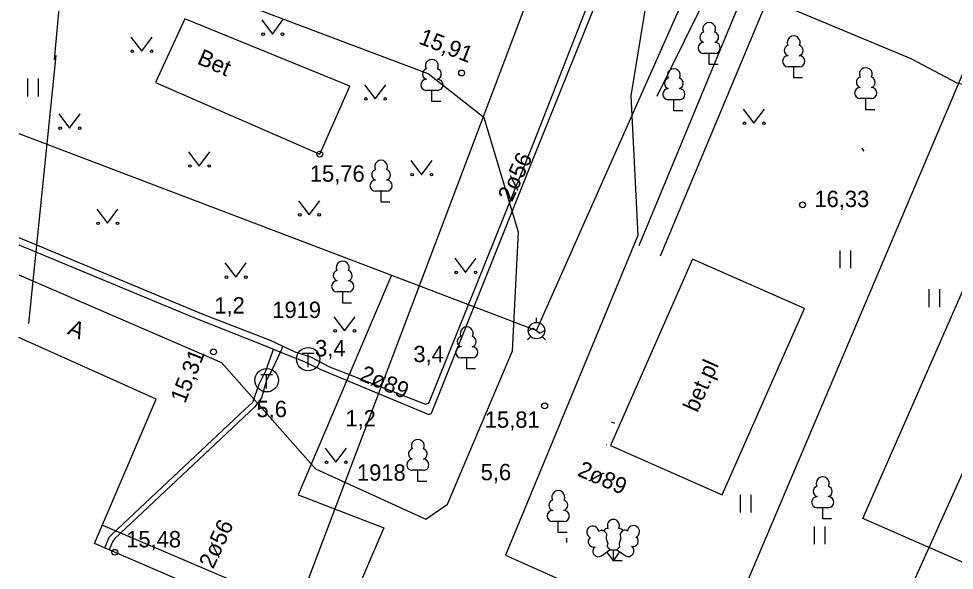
# Model space of a CAD drawing. Extents: x 713540 to 713867, y 6589774 to 6590061.
# Drawn here: x 713539.97 to 713579.94, y 6590010.94 to 6590034.53 of the extents above; entities that cross this region are included whole.
import ezdxf

# ---------------------------------------------------------------- set-up
doc = ezdxf.new("R2010")
doc.units = 0
for name, color, linetype in [('AED', 7, 'Continuous'), ('HALJASTUS', 7, 'Continuous'), ('HOONE', 7, 'Continuous'), ('HOONEDET', 7, 'Continuous'), ('KAEVU_NR', 7, 'Continuous'), ('KORGUS', 7, 'Continuous'), ('KTRASS', 7, 'Continuous'), ('MPKAABEL', 7, 'Continuous'), ('PUU', 7, 'Continuous'), ('SITRASS', 7, 'Continuous'), ('TEE', 7, 'Continuous'), ('TKAEV', 7, 'Continuous'), ('TORU NR', 7, 'Continuous'), ('TTRASS', 7, 'Continuous'), ('По умолчанию', 7, 'Continuous')]:
    doc.layers.add(name, color=color, linetype=linetype)

msp = doc.modelspace()

# ---------------------------------------------------------------- linework, layer by layer
at = {"layer": 'AED'}
for points in [[(713563.098, 6589991.568), (713590.551, 6590056.375), (713591.106, 6590056.602)], [(713565.249, 6590016.283), (713570.03, 6590014.173), (713573.542, 6590022.131), (713568.761, 6590024.241), (713565.249, 6590016.283)]]:
    msp.add_lwpolyline(points, dxfattribs=at)
at = {"layer": 'HALJASTUS'}
for p, q in [((713550.347, 6590034.477), (713550.81, 6590033.87)), ((713550.81, 6590033.87), (713551.256, 6590034.477)), ((713544.757, 6590033.747), (713545.22, 6590033.14)), ((713545.22, 6590033.14), (713545.666, 6590033.747)), ((713540.337, 6590031.972), (713540.337, 6590031.211)), ((713540.792, 6590031.972), (713540.792, 6590031.211)), ((713554.737, 6590031.707), (713555.2, 6590031.1)), ((713555.2, 6590031.1), (713555.646, 6590031.707)), ((713570.917, 6590030.667), (713571.38, 6590030.06)), ((713571.38, 6590030.06), (713571.826, 6590030.667)), ((713541.677, 6590030.457), (713542.14, 6590029.85)), ((713542.14, 6590029.85), (713542.586, 6590030.457)), ((713547.217, 6590028.837), (713547.68, 6590028.23)), ((713547.68, 6590028.23), (713548.126, 6590028.837)), ((713556.717, 6590028.467), (713557.18, 6590027.86)), ((713557.18, 6590027.86), (713557.626, 6590028.467)), ((713551.917, 6590026.747), (713552.38, 6590026.14)), ((713552.38, 6590026.14), (713552.826, 6590026.747)), ((713543.297, 6590026.387), (713543.76, 6590025.78)), ((713543.76, 6590025.78), (713544.206, 6590026.387)), ((713575.053, 6590024.619), (713575.053, 6590023.857)), ((713575.508, 6590024.619), (713575.508, 6590023.857)), ((713558.597, 6590024.287), (713559.06, 6590023.68)), ((713559.06, 6590023.68), (713559.506, 6590024.287)), ((713548.777, 6590024.087), (713549.24, 6590023.48)), ((713549.24, 6590023.48), (713549.686, 6590024.087)), ((713578.861, 6590022.96), (713578.861, 6590022.199)), ((713579.316, 6590022.96), (713579.316, 6590022.199)), ((713553.427, 6590021.787), (713553.89, 6590021.18)), ((713553.89, 6590021.18), (713554.336, 6590021.787)), ((713553.057, 6590016.167), (713553.52, 6590015.56)), ((713553.52, 6590015.56), (713553.966, 6590016.167)), ((713570.796, 6590014.167), (713570.796, 6590013.406)), ((713571.251, 6590014.167), (713571.251, 6590013.406)), ((713573.957, 6590012.815), (713573.957, 6590012.053)), ((713574.413, 6590012.815), (713574.413, 6590012.053)), ((713563.373, 6590012.307), (713563.373, 6590012.121))]:
    msp.add_line(p, q, dxfattribs=at)
msp.add_lwpolyline([(713573.34, 6590044.54), (713570.73, 6590038.32), (713567.23, 6590031.21)], dxfattribs=at)
for centre in [(713550.409, 6590033.87), (713551.238, 6590033.87), (713544.819, 6590033.14), (713545.648, 6590033.14), (713554.799, 6590031.1), (713555.628, 6590031.1), (713541.739, 6590029.85), (713542.568, 6590029.85), (713570.979, 6590030.06), (713571.808, 6590030.06), (713547.279, 6590028.23), (713548.108, 6590028.23), (713556.779, 6590027.86), (713557.608, 6590027.86), (713543.359, 6590025.78), (713544.188, 6590025.78), (713551.979, 6590026.14), (713552.808, 6590026.14), (713548.839, 6590023.48), (713549.668, 6590023.48), (713558.659, 6590023.68), (713559.488, 6590023.68), (713553.489, 6590021.18), (713554.318, 6590021.18), (713553.119, 6590015.56), (713553.948, 6590015.56)]:
    msp.add_circle(centre, 0.055, dxfattribs=at)
at = {"layer": 'HOONE'}
for p, q in [((713562.09, 6590021.54), (713562.09, 6590021.737)), ((713561.74, 6590021.188), (713561.951, 6590021.294)), ((713561.951, 6590021.294), (713562.229, 6590021.086)), ((713562.229, 6590021.086), (713562.44, 6590021.192)), ((713561.843, 6590020.943), (713561.703, 6590020.803)), ((713562.337, 6590020.943), (713562.477, 6590020.803))]:
    msp.add_line(p, q, dxfattribs=at)
for points in [[(713562.09, 6590021.2), (713572.7, 6590045.12)], [(713539.965, 6590029.627), (713555.9, 6590023.56)], [(713555.9, 6590023.56), (713551.9, 6590014.16), (713555.57, 6590012.75), (713553.39, 6590007.68)], [(713555.9, 6590023.56), (713562.09, 6590021.2)], [(713545.84, 6590018.26), (713539.965, 6590020.899)], [(713539.965, 6590001.396), (713556.871, 6589994.169), (713561.204, 6590004.306), (713543.21, 6590012.08), (713545.84, 6590018.26)]]:
    msp.add_lwpolyline(points, dxfattribs=at)
msp.add_circle((713562.09, 6590021.19), 0.35, dxfattribs=at)
at = {"layer": 'HOONEDET'}
msp.add_lwpolyline([(713543.545, 6590012.867), (713562.222, 6590004.899), (713557.191, 6589993.13), (713539.965, 6590000.494)], dxfattribs=at)
at = {"layer": 'KORGUS'}
for centre in [(713558.89, 6590032.21), (713552.83, 6590028.74), (713573.46, 6590026.57), (713548.29, 6590020.28), (713562.44, 6590017.97), (713544.07, 6590011.71)]:
    msp.add_circle(centre, 0.125, dxfattribs=at)
at = {"layer": 'KTRASS'}
msp.add_line((713576.524, 6590006.717), (713587.437, 6590030.984), dxfattribs=at)
at = {"layer": 'MPKAABEL'}
for points in [[(713563.12, 6590039.09), (713578.092, 6590032.827), (713580.05, 6590031.785), (713583.09, 6590031.071), (713588.688, 6590044.404), (713590.239, 6590045.736), (713594.584, 6590044.316), (713608.321, 6590038.279), (713621.981, 6590031.97), (713621.208, 6590028.335), (713617.972, 6590017.545), (713616.488, 6590016.829), (713613.482, 6590017.411)], [(713563.12, 6590039.09), (713551.55, 6590008.48)]]:
    msp.add_lwpolyline(points, dxfattribs=at)
at = {"layer": 'PUU'}
for p, q in [((713569.71, 6590033.045), (713569.23, 6590033.045)), ((713569.47, 6590032.57), (713569.47, 6590033.045)), ((713569.85, 6590032.57), (713569.47, 6590032.57)), ((713573.32, 6590032.475), (713572.84, 6590032.475)), ((713573.08, 6590032), (713573.08, 6590032.475)), ((713573.46, 6590032), (713573.08, 6590032)), ((713557.86, 6590031.465), (713557.38, 6590031.465)), ((713557.62, 6590030.99), (713557.62, 6590031.465)), ((713568.2, 6590031.065), (713567.72, 6590031.065)), ((713567.96, 6590030.59), (713567.96, 6590031.065)), ((713576.4, 6590031.115), (713575.92, 6590031.115)), ((713576.16, 6590030.64), (713576.16, 6590031.115)), ((713558, 6590030.99), (713557.62, 6590030.99)), ((713576.54, 6590030.64), (713576.16, 6590030.64)), ((713568.34, 6590030.59), (713567.96, 6590030.59)), ((713555.69, 6590027.155), (713555.21, 6590027.155)), ((713555.45, 6590026.68), (713555.45, 6590027.155)), ((713555.83, 6590026.68), (713555.45, 6590026.68)), ((713554.05, 6590022.845), (713553.57, 6590022.845)), ((713553.81, 6590022.37), (713553.81, 6590022.845)), ((713554.19, 6590022.37), (713553.81, 6590022.37)), ((713559.35, 6590020.025), (713558.87, 6590020.025)), ((713559.11, 6590019.55), (713559.11, 6590020.025)), ((713559.49, 6590019.55), (713559.11, 6590019.55)), ((713557.26, 6590015.215), (713556.78, 6590015.215)), ((713557.02, 6590014.74), (713557.02, 6590015.215)), ((713557.4, 6590014.74), (713557.02, 6590014.74)), ((713574.56, 6590013.615), (713574.08, 6590013.615)), ((713574.32, 6590013.14), (713574.32, 6590013.615)), ((713563.26, 6590013.025), (713562.78, 6590013.025)), ((713563.02, 6590012.55), (713563.02, 6590013.025)), ((713574.7, 6590013.14), (713574.32, 6590013.14)), ((713563.4, 6590012.55), (713563.02, 6590012.55)), ((713564.865, 6590011.56), (713565.225, 6590011.815)), ((713565.375, 6590011.34), (713565.1, 6590011.725)), ((713565.225, 6590011.815), (713565.52, 6590011.815)), ((713565.375, 6590011.34), (713565.375, 6590011.815)), ((713565.375, 6590011.34), (713565.645, 6590011.73)), ((713565.52, 6590011.815), (713565.88, 6590011.57)), ((713565.755, 6590011.34), (713565.375, 6590011.34))]:
    msp.add_line(p, q, dxfattribs=at)
for points in [[(713564.963, 6590012.627), (713565.065, 6590012.525), (713565.08, 6590012.495), (713565.08, 6590012.44), (713565.065, 6590012.35), (713565.065, 6590012.305), (713565.085, 6590012.225), (713565.125, 6590012.135), (713565.135, 6590012.09), (713565.13, 6590012.045), (713565.115, 6590011.98), (713565.115, 6590011.95), (713565.135, 6590011.91), (713565.16, 6590011.88), (713565.225, 6590011.815)], [(713565.779, 6590012.641), (713565.685, 6590012.525), (713565.67, 6590012.495), (713565.67, 6590012.44), (713565.685, 6590012.35), (713565.69, 6590012.305), (713565.67, 6590012.225), (713565.63, 6590012.135), (713565.62, 6590012.09), (713565.625, 6590012.045), (713565.64, 6590011.98), (713565.64, 6590011.95), (713565.62, 6590011.91), (713565.595, 6590011.88), (713565.525, 6590011.815)]]:
    msp.add_lwpolyline(points, dxfattribs=at)
for centre, radius, start, end in [((713569.47, 6590034.09), 0.277, 332.5799, 207.4201), ((713569.3, 6590033.743), 0.233, 109.0217, 253.1415), ((713569.64, 6590033.743), 0.233, 286.8508, 70.9859), ((713569.233, 6590033.282), 0.238, 90.0016, 269.3953), ((713569.707, 6590033.282), 0.238, 270.6047, 89.9984), ((713573.08, 6590033.52), 0.277, 332.5799, 207.4201), ((713572.91, 6590033.173), 0.233, 109.0217, 253.1415), ((713573.25, 6590033.173), 0.233, 286.8508, 70.9859), ((713557.62, 6590032.51), 0.277, 332.5799, 207.4201), ((713572.843, 6590032.712), 0.238, 90.0016, 269.3953), ((713573.317, 6590032.712), 0.238, 270.6047, 89.9984), ((713557.45, 6590032.163), 0.233, 109.0217, 253.1415), ((713557.79, 6590032.163), 0.233, 286.8508, 70.9859), ((713567.96, 6590032.11), 0.277, 332.5799, 207.4201), ((713576.16, 6590032.16), 0.277, 332.5799, 207.4201), ((713557.383, 6590031.702), 0.238, 90.0016, 269.3953), ((713557.857, 6590031.702), 0.238, 270.6047, 89.9984), ((713567.79, 6590031.763), 0.233, 109.0217, 253.1415), ((713568.13, 6590031.763), 0.233, 286.8508, 70.9859), ((713575.99, 6590031.813), 0.233, 109.0217, 253.1415), ((713576.33, 6590031.813), 0.233, 286.8508, 70.9859), ((713567.723, 6590031.302), 0.238, 90.0016, 269.3953), ((713568.197, 6590031.302), 0.238, 270.6047, 89.9984), ((713575.923, 6590031.352), 0.238, 90.0016, 269.3953), ((713576.397, 6590031.352), 0.238, 270.6047, 89.9984), ((713555.45, 6590028.2), 0.277, 332.5799, 207.4201), ((713555.28, 6590027.853), 0.233, 109.0217, 253.1415), ((713555.62, 6590027.853), 0.233, 286.8508, 70.9859), ((713555.213, 6590027.392), 0.238, 90.0016, 269.3953), ((713555.687, 6590027.392), 0.238, 270.6047, 89.9984), ((713553.81, 6590023.89), 0.277, 332.5799, 207.4201), ((713553.64, 6590023.543), 0.233, 109.0217, 253.1415), ((713553.98, 6590023.543), 0.233, 286.8508, 70.9859), ((713553.573, 6590023.082), 0.238, 90.0016, 269.3953), ((713554.047, 6590023.082), 0.238, 270.6047, 89.9984), ((713559.11, 6590021.07), 0.277, 332.5799, 207.4201), ((713558.94, 6590020.723), 0.233, 109.0217, 253.1415), ((713559.28, 6590020.723), 0.233, 286.8508, 70.9859), ((713558.873, 6590020.262), 0.238, 90.0016, 269.3953), ((713559.347, 6590020.262), 0.238, 270.6047, 89.9984), ((713557.02, 6590016.26), 0.277, 332.5799, 207.4201), ((713556.85, 6590015.913), 0.233, 109.0217, 253.1415), ((713557.19, 6590015.913), 0.233, 286.8508, 70.9859), ((713556.783, 6590015.452), 0.238, 90.0016, 269.3953), ((713557.257, 6590015.452), 0.238, 270.6047, 89.9984), ((713574.32, 6590014.66), 0.277, 332.5799, 207.4201), ((713563.02, 6590014.07), 0.277, 332.5799, 207.4201), ((713574.15, 6590014.313), 0.233, 109.0217, 253.1415), ((713574.49, 6590014.313), 0.233, 286.8508, 70.9859), ((713562.85, 6590013.723), 0.233, 109.0217, 253.1415), ((713563.19, 6590013.723), 0.233, 286.8508, 70.9859), ((713574.083, 6590013.852), 0.238, 90.0016, 269.3953), ((713574.557, 6590013.852), 0.238, 270.6047, 89.9984), ((713562.783, 6590013.262), 0.238, 90.0016, 269.3953), ((713563.257, 6590013.262), 0.238, 270.6047, 89.9984), ((713565.375, 6590012.86), 0.256, 90.0013, 211.0159), ((713565.375, 6590012.86), 0.256, 328.9841, 89.9987), ((713564.492, 6590012.576), 0.256, 125.5389, 246.5536), ((713564.492, 6590012.576), 0.256, 4.5218, 125.5364), ((713564.878, 6590012.444), 0.202, 65.2382, 130.7412), ((713565.138, 6590012.527), 0.202, 84.7965, 150.2995), ((713565.613, 6590012.527), 0.202, 34.3857, 95.2035), ((713565.852, 6590012.453), 0.202, 50.3173, 111.1351), ((713566.236, 6590012.593), 0.256, 55.522, 176.5367), ((713566.236, 6590012.593), 0.256, 294.5049, 55.5195), ((713564.52, 6590012.159), 0.224, 125.4667, 288.5349), ((713566.215, 6590012.175), 0.224, 252.5235, 55.5918), ((713564.729, 6590011.754), 0.237, 125.5377, 305.5366), ((713566.014, 6590011.766), 0.237, 235.5219, 55.5208)]:
    msp.add_arc(centre, radius, start, end, dxfattribs=at)
at = {"layer": 'SITRASS'}
msp.add_lwpolyline([(713542.487, 6590043.802), (713541.484, 6590032.782), (713541.552, 6590032.96), (713540.384, 6590021.497)], dxfattribs=at)
at = {"layer": 'TEE'}
for points in [[(713539.965, 6589996.032), (713549.561, 6589991.973), (713558.372, 6589988.246), (713589.758, 6589974.996), (713593.238, 6589982.776), (713601.739, 6590001.879), (713576.031, 6590013.158), (713583.714, 6590030.669), (713591.243, 6590044.583), (713591.106, 6590056.602)], [(713539.965, 6589996.032), (713549.561, 6589991.973), (713558.372, 6589988.246), (713589.758, 6589974.996), (713593.238, 6589982.776), (713601.739, 6590001.879), (713576.031, 6590013.158), (713583.714, 6590030.669), (713591.243, 6590044.583), (713591.106, 6590056.602)], [(713573.149, 6590044.578), (713570.823, 6590045.572), (713566.961, 6590036.386), (713566.12, 6590031.24), (713566.421, 6590025.264), (713560.759, 6590011.592), (713564.402, 6590009.964), (713562.222, 6590004.899)], [(713572.341, 6590039.028), (713566.457, 6590024.818)], [(713539.965, 6590023.574), (713543.258, 6590022.148), (713548.634, 6590019.834), (713552.641, 6590015.281), (713557.358, 6590013.121), (713558.285, 6590013.763), (713561.06, 6590020.331), (713561.324, 6590025.398), (713559.852, 6590030.288), (713557.462, 6590032.175), (713544.647, 6590037.022), (713543.723, 6590037.382), (713539.965, 6590038.773)], [(713567.39, 6590024.39), (713573.32, 6590038.59)], [(713547.06, 6590034.52), (713545.81, 6590031.8)], [(713545.81, 6590031.8), (713552.83, 6590028.74), (713554.11, 6590031.64), (713547.06, 6590034.52)]]:
    msp.add_lwpolyline(points, dxfattribs=at)
at = {"layer": 'TKAEV'}
for p, q in [((713552.084, 6590020.221), (713552.584, 6590020.221)), ((713552.334, 6590019.621), (713552.334, 6590020.221)), ((713550.31, 6590019.318), (713550.81, 6590019.318)), ((713550.56, 6590018.718), (713550.56, 6590019.318))]:
    msp.add_line(p, q, dxfattribs=at)
for centre in [(713552.334, 6590019.971), (713550.56, 6590019.068)]:
    msp.add_circle(centre, 0.5, dxfattribs=at)
at = {"layer": 'TTRASS'}
for points in [[(713539.965, 6590024.865), (713547.444, 6590021.749), (713550.322, 6590020.608), (713551.361, 6590020.179), (713552.141, 6590019.884), (713552.875, 6590019.523), (713557.492, 6590017.607), (713557.604, 6590017.665), (713562.069, 6590028.857), (713566.529, 6590039.936), (713569.609, 6590047.6), (713569.338, 6590048.209), (713565.742, 6590049.691)], [(713539.965, 6590025.168), (713547.836, 6590021.896), (713550.704, 6590020.785), (713551.76, 6590020.29), (713552.458, 6590020.06), (713553.251, 6590019.648), (713557.354, 6590018.043), (713557.488, 6590018.089), (713561.975, 6590029.23), (713566.34, 6590040.381), (713569.226, 6590047.639), (713569.031, 6590048.062), (713565.615, 6590049.399)], [(713550.845, 6590020.404), (713550.813, 6590020.293), (713550.507, 6590019.457), (713550.229, 6590018.88), (713549.958, 6590018.114), (713549.647, 6590017.826), (713543.949, 6590012.471), (713543.823, 6590012.34), (713543.637, 6590011.882)], [(713551.223, 6590020.542), (713551.205, 6590020.408), (713550.837, 6590019.615), (713550.56, 6590019.068), (713550.336, 6590018.317), (713550.049, 6590017.928), (713544.073, 6590012.297), (713543.97, 6590012.162), (713543.831, 6590011.814)]]:
    msp.add_lwpolyline(points, dxfattribs=at)
at = {"layer": 'По умолчанию'}
for p, q in [((713575.977, 6590028.997), (713576.078, 6590028.864)), ((713565.08, 6590016.31), (713565.06, 6590016.31))]:
    msp.add_line(p, q, dxfattribs=at)
msp.add_arc((713565.297, 6590017.022), 0.238, 52.9905, 89.9984, dxfattribs=at)

# ---------------------------------------------------------------- texts
at = {"layer": 'HOONEDET'}
msp.add_text('bet.pl', height=0.7, rotation=66.056, dxfattribs=at).set_placement((713568.966, 6590017.653))
at = {"layer": 'KAEVU_NR'}
for s, p in [('1919', (713550.8, 6590021.73)), ('1918', (713554.42, 6590014.77))]:
    msp.add_text(s, height=0.7, dxfattribs=at).set_placement(p)
at = {"layer": 'KORGUS'}
for s, rotation, p in [('15,91', 338.7789, (713557.014, 6590033.482)), ('15,31', 68.4287, (713547.071, 6590018.043))]:
    msp.add_text(s, height=0.7, rotation=rotation, dxfattribs=at).set_placement(p)
for s, p in [('15,76', (713552.405, 6590027.56)), ('16,33', (713573.966, 6590026.475)), ('15,81', (713559.882, 6590017.035)), ('15,48', (713544.557, 6590011.92))]:
    msp.add_text(s, height=0.7, dxfattribs=at).set_placement(p)
at = {"layer": 'TEE'}
for s, p in [('Bet', (713547.55, 6590032.62)), ('A', (713542.01, 6590021.06))]:
    msp.add_text(s, height=0.7, rotation=336.3948, dxfattribs=at).set_placement(p)
at = {"layer": 'TORU NR'}
for s, rotation, p in [('2ø56', 65.2877, (713561.041, 6590026.662)), ('2ø89', 337.1164, (713554.486, 6590019.087)), ('2ø89', 336.8623, (713563.798, 6590014.999)), ('2ø56', 65.2877, (713548.271, 6590010.962))]:
    msp.add_text(s, height=0.7, rotation=rotation, dxfattribs=at).set_placement(p)
for s, p in [('1,2', (713548.324, 6590021.92)), ('3,4', (713552.629, 6590020.09)), ('3,4', (713556.829, 6590019.84)), ('5,6', (713550.124, 6590017.49)), ('1,2', (713553.924, 6590017.09)), ('5,6', (713559.704, 6590014.79))]:
    msp.add_text(s, height=0.7, dxfattribs=at).set_placement(p)

doc.saveas('drawing.dxf')
